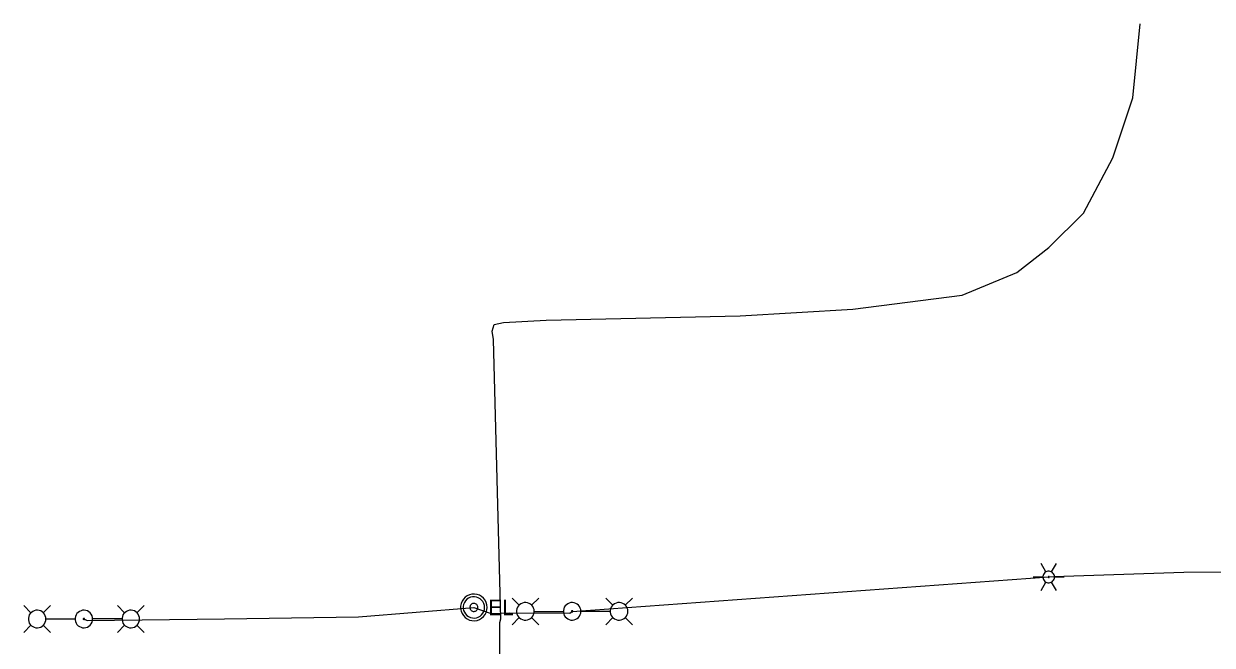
# Model space of a CAD drawing. Extents: x 596028 to 606371, y 330010 to 403088.
# Drawn here: x 601999.3 to 602293.3, y 402241 to 402394.7 of the extents above; entities that cross this region are included whole.
import ezdxf

# ---------------------------------------------------------------- set-up
doc = ezdxf.new("R2010")
doc.units = 0
for name, color, linetype in [('E_LTG', 7, 'Continuous'), ('E_UTL_E', 7, 'Continuous'), ('E_UTL_E_UG', 7, 'Continuous')]:
    doc.layers.add(name, color=color, linetype=linetype)

msp = doc.modelspace()

# ---------------------------------------------------------------- linework, layer by layer
at = {"layer": 'E_LTG'}
for points in [[(602252.11, 402259.11), (602250.92, 402261.17)], [(602254.25, 402257.87), (602254.23, 402258.14), (602254.15, 402258.4), (602254.03, 402258.64), (602253.86, 402258.85), (602253.65, 402259.03), (602253.42, 402259.17), (602253.16, 402259.26), (602252.89, 402259.3), (602252.62, 402259.28), (602252.36, 402259.22), (602252.11, 402259.11), (602251.89, 402258.95), (602251.7, 402258.75), (602251.55, 402258.52), (602251.45, 402258.27), (602251.4, 402258), (602251.4, 402257.73), (602251.45, 402257.47), (602251.55, 402257.21), (602251.7, 402256.98), (602251.89, 402256.79), (602252.11, 402256.63), (602252.36, 402256.52), (602252.62, 402256.45), (602252.89, 402256.44), (602253.16, 402256.48), (602253.42, 402256.57), (602253.65, 402256.7), (602253.86, 402256.88), (602254.03, 402257.1), (602254.15, 402257.34), (602254.23, 402257.6), (602254.25, 402257.87)], [(602254.25, 402257.87), (602254.23, 402258.14), (602254.15, 402258.4), (602254.03, 402258.64), (602253.86, 402258.85), (602253.65, 402259.03), (602253.42, 402259.17), (602253.16, 402259.26), (602252.89, 402259.3), (602252.62, 402259.28), (602252.36, 402259.22), (602252.11, 402259.11), (602251.89, 402258.95), (602251.7, 402258.75), (602251.55, 402258.52), (602251.45, 402258.27), (602251.4, 402258), (602251.4, 402257.73), (602251.45, 402257.47), (602251.55, 402257.21), (602251.7, 402256.98), (602251.89, 402256.79), (602252.11, 402256.63), (602252.36, 402256.52), (602252.62, 402256.45), (602252.89, 402256.44), (602253.16, 402256.48), (602253.42, 402256.57), (602253.65, 402256.7), (602253.86, 402256.88), (602254.03, 402257.1), (602254.15, 402257.34), (602254.23, 402257.6), (602254.25, 402257.87)], [(602254.25, 402257.87), (602254.23, 402258.14), (602254.15, 402258.4), (602254.03, 402258.64), (602253.86, 402258.85), (602253.65, 402259.03), (602253.42, 402259.17), (602253.16, 402259.26), (602252.89, 402259.3), (602252.62, 402259.28), (602252.36, 402259.22), (602252.11, 402259.11), (602251.89, 402258.95), (602251.7, 402258.75), (602251.55, 402258.52), (602251.45, 402258.27), (602251.4, 402258), (602251.4, 402257.73), (602251.45, 402257.47), (602251.55, 402257.21), (602251.7, 402256.98), (602251.89, 402256.79), (602252.11, 402256.63), (602252.36, 402256.52), (602252.62, 402256.45), (602252.89, 402256.44), (602253.16, 402256.48), (602253.42, 402256.57), (602253.65, 402256.7), (602253.86, 402256.88), (602254.03, 402257.1), (602254.15, 402257.34), (602254.23, 402257.6), (602254.25, 402257.87)], [(602253.54, 402259.11), (602254.73, 402261.17)], [(602249.01, 402257.87), (602251.39, 402257.87)], [(602250.92, 402254.57), (602252.11, 402256.63)], [(602252.94, 402257.87), (602252.94, 402257.89), (602252.93, 402257.91), (602252.92, 402257.93), (602252.91, 402257.95), (602252.89, 402257.97), (602252.87, 402257.98), (602252.85, 402257.98), (602252.83, 402257.99), (602252.81, 402257.99), (602252.78, 402257.98), (602252.76, 402257.97), (602252.75, 402257.96), (602252.73, 402257.94), (602252.72, 402257.92), (602252.71, 402257.9), (602252.7, 402257.88), (602252.7, 402257.86), (602252.71, 402257.83), (602252.72, 402257.81), (602252.73, 402257.79), (602252.75, 402257.78), (602252.76, 402257.77), (602252.78, 402257.76), (602252.81, 402257.75), (602252.83, 402257.75), (602252.85, 402257.75), (602252.87, 402257.76), (602252.89, 402257.77), (602252.91, 402257.79), (602252.92, 402257.8), (602252.93, 402257.82), (602252.94, 402257.85), (602252.94, 402257.87)], [(602254.73, 402254.57), (602253.54, 402256.63)], [(602254.25, 402257.87), (602256.63, 402257.87)], [(602001.11, 402249), (601999.33, 402250.78)], [(602004.16, 402249), (602005.93, 402250.78)], [(602024.28, 402249), (602022.5, 402250.78)], [(602027.33, 402249), (602029.1, 402250.78)], [(602121.86, 402250.9), (602120.08, 402252.67)], [(602125.56, 402249.37), (602125.52, 402249.79), (602125.4, 402250.18), (602125.21, 402250.55), (602124.96, 402250.88), (602124.65, 402251.15), (602124.29, 402251.35), (602123.9, 402251.49), (602123.49, 402251.55), (602123.07, 402251.53), (602122.67, 402251.43), (602122.3, 402251.26), (602121.96, 402251.02), (602121.67, 402250.72), (602121.45, 402250.37), (602121.3, 402249.99), (602121.22, 402249.58), (602121.22, 402249.17), (602121.3, 402248.76), (602121.45, 402248.38), (602121.67, 402248.03), (602121.96, 402247.73), (602122.3, 402247.49), (602122.67, 402247.32), (602123.07, 402247.22), (602123.49, 402247.2), (602123.9, 402247.26), (602124.29, 402247.4), (602124.65, 402247.6), (602124.96, 402247.87), (602125.21, 402248.2), (602125.4, 402248.57), (602125.52, 402248.96), (602125.56, 402249.37)], [(602124.91, 402250.9), (602126.68, 402252.67)], [(602137.13, 402249.37), (602137.09, 402249.79), (602136.97, 402250.18), (602136.78, 402250.55), (602136.52, 402250.88), (602136.21, 402251.15), (602135.85, 402251.35), (602135.46, 402251.49), (602135.05, 402251.55), (602134.64, 402251.53), (602134.24, 402251.43), (602133.86, 402251.26), (602133.53, 402251.02), (602133.24, 402250.72), (602133.02, 402250.37), (602132.86, 402249.99), (602132.78, 402249.58), (602132.78, 402249.17), (602132.86, 402248.76), (602133.02, 402248.38), (602133.24, 402248.03), (602133.53, 402247.73), (602133.86, 402247.49), (602134.24, 402247.32), (602134.64, 402247.22), (602135.05, 402247.2), (602135.46, 402247.26), (602135.85, 402247.4), (602136.21, 402247.6), (602136.52, 402247.87), (602136.78, 402248.2), (602136.97, 402248.57), (602137.09, 402248.96), (602137.13, 402249.37)], [(602145.03, 402250.9), (602143.25, 402252.67)], [(602148.73, 402249.37), (602148.69, 402249.79), (602148.57, 402250.18), (602148.38, 402250.55), (602148.13, 402250.88), (602147.81, 402251.15), (602147.46, 402251.35), (602147.07, 402251.49), (602146.66, 402251.55), (602146.24, 402251.53), (602145.84, 402251.43), (602145.46, 402251.26), (602145.13, 402251.02), (602144.84, 402250.72), (602144.62, 402250.37), (602144.47, 402249.99), (602144.39, 402249.58), (602144.39, 402249.17), (602144.47, 402248.76), (602144.62, 402248.38), (602144.84, 402248.03), (602145.13, 402247.73), (602145.46, 402247.49), (602145.84, 402247.32), (602146.24, 402247.22), (602146.66, 402247.2), (602147.07, 402247.26), (602147.46, 402247.4), (602147.81, 402247.6), (602148.13, 402247.87), (602148.38, 402248.2), (602148.57, 402248.57), (602148.69, 402248.96), (602148.73, 402249.37)], [(602148.08, 402250.9), (602149.85, 402252.67)], [(602004.81, 402247.48), (602004.77, 402247.89), (602004.65, 402248.29), (602004.46, 402248.65), (602004.21, 402248.98), (602003.9, 402249.25), (602003.54, 402249.46), (602003.15, 402249.59), (602002.74, 402249.65), (602002.32, 402249.63), (602001.92, 402249.53), (602001.55, 402249.36), (602001.21, 402249.12), (602000.92, 402248.82), (602000.7, 402248.47), (602000.55, 402248.09), (602000.47, 402247.68), (602000.47, 402247.27), (602000.55, 402246.86), (602000.7, 402246.48), (602000.92, 402246.13), (602001.21, 402245.83), (602001.55, 402245.59), (602001.92, 402245.42), (602002.32, 402245.32), (602002.74, 402245.3), (602003.15, 402245.36), (602003.54, 402245.5), (602003.9, 402245.71), (602004.21, 402245.98), (602004.46, 402246.3), (602004.65, 402246.67), (602004.77, 402247.07), (602004.81, 402247.48)], [(602004.85, 402247.48), (602012.02, 402247.48)], [(602016.37, 402247.48), (602016.34, 402247.89), (602016.22, 402248.29), (602016.03, 402248.65), (602015.77, 402248.98), (602015.46, 402249.25), (602015.1, 402249.46), (602014.71, 402249.59), (602014.3, 402249.65), (602013.89, 402249.63), (602013.49, 402249.53), (602013.11, 402249.36), (602012.77, 402249.12), (602012.49, 402248.82), (602012.27, 402248.47), (602012.11, 402248.09), (602012.03, 402247.68), (602012.03, 402247.27), (602012.11, 402246.86), (602012.27, 402246.48), (602012.49, 402246.13), (602012.77, 402245.83), (602013.11, 402245.59), (602013.49, 402245.42), (602013.89, 402245.32), (602014.3, 402245.3), (602014.71, 402245.36), (602015.1, 402245.5), (602015.46, 402245.7), (602015.77, 402245.98), (602016.03, 402246.3), (602016.22, 402246.67), (602016.34, 402247.07), (602016.37, 402247.48)], [(602014.37, 402247.48), (602014.36, 402247.51), (602014.35, 402247.54), (602014.34, 402247.57), (602014.32, 402247.59), (602014.3, 402247.61), (602014.27, 402247.63), (602014.24, 402247.64), (602014.21, 402247.64), (602014.18, 402247.64), (602014.14, 402247.63), (602014.12, 402247.62), (602014.09, 402247.6), (602014.07, 402247.58), (602014.05, 402247.55), (602014.04, 402247.52), (602014.03, 402247.49), (602014.03, 402247.46), (602014.04, 402247.43), (602014.05, 402247.4), (602014.07, 402247.37), (602014.09, 402247.35), (602014.12, 402247.33), (602014.14, 402247.32), (602014.18, 402247.31), (602014.21, 402247.31), (602014.24, 402247.32), (602014.27, 402247.33), (602014.3, 402247.34), (602014.32, 402247.36), (602014.34, 402247.39), (602014.35, 402247.41), (602014.36, 402247.45), (602014.37, 402247.48)], [(602023.59, 402247.48), (602016.41, 402247.48)], [(602027.98, 402247.48), (602027.94, 402247.89), (602027.82, 402248.29), (602027.63, 402248.65), (602027.38, 402248.98), (602027.06, 402249.25), (602026.71, 402249.46), (602026.32, 402249.59), (602025.91, 402249.65), (602025.49, 402249.63), (602025.09, 402249.53), (602024.71, 402249.36), (602024.38, 402249.12), (602024.09, 402248.82), (602023.87, 402248.47), (602023.71, 402248.09), (602023.64, 402247.68), (602023.64, 402247.27), (602023.71, 402246.86), (602023.87, 402246.48), (602024.09, 402246.13), (602024.38, 402245.83), (602024.71, 402245.59), (602025.09, 402245.42), (602025.49, 402245.32), (602025.91, 402245.3), (602026.32, 402245.36), (602026.71, 402245.5), (602027.06, 402245.7), (602027.38, 402245.98), (602027.63, 402246.3), (602027.82, 402246.67), (602027.94, 402247.07), (602027.98, 402247.48)], [(602121.86, 402247.85), (602120.08, 402246.07)], [(602124.91, 402247.85), (602126.68, 402246.07)], [(602125.6, 402249.37), (602132.77, 402249.37)], [(602135.12, 402249.37), (602135.11, 402249.41), (602135.1, 402249.44), (602135.09, 402249.46), (602135.07, 402249.49), (602135.05, 402249.51), (602135.02, 402249.53), (602134.99, 402249.54), (602134.96, 402249.54), (602134.93, 402249.54), (602134.9, 402249.53), (602134.87, 402249.52), (602134.84, 402249.5), (602134.82, 402249.48), (602134.8, 402249.45), (602134.79, 402249.42), (602134.78, 402249.39), (602134.78, 402249.36), (602134.79, 402249.33), (602134.8, 402249.3), (602134.82, 402249.27), (602134.84, 402249.25), (602134.87, 402249.23), (602134.9, 402249.22), (602134.93, 402249.21), (602134.96, 402249.21), (602134.99, 402249.21), (602135.02, 402249.22), (602135.05, 402249.24), (602135.07, 402249.26), (602135.09, 402249.28), (602135.1, 402249.31), (602135.11, 402249.34), (602135.12, 402249.37)], [(602144.34, 402249.37), (602137.16, 402249.37)], [(602145.03, 402247.85), (602143.25, 402246.07)], [(602148.08, 402247.85), (602149.85, 402246.07)], [(602001.11, 402245.95), (601999.33, 402244.18)], [(602004.16, 402245.95), (602005.93, 402244.18)], [(602024.28, 402245.96), (602022.5, 402244.18)], [(602027.33, 402245.96), (602029.1, 402244.18)]]:
    msp.add_lwpolyline(points, dxfattribs=at)
at = {"layer": 'E_UTL_E'}
for points in [[(602113.95, 402250.35), (602113.89, 402250.98), (602113.72, 402251.58), (602113.43, 402252.13), (602113.04, 402252.63), (602112.57, 402253.04), (602112.02, 402253.35), (602111.43, 402253.56), (602110.81, 402253.65), (602110.18, 402253.62), (602109.57, 402253.47), (602109, 402253.21), (602108.49, 402252.84), (602108.06, 402252.39), (602107.72, 402251.86), (602107.49, 402251.28), (602107.37, 402250.66), (602107.37, 402250.04), (602107.49, 402249.42), (602107.72, 402248.84), (602108.06, 402248.31), (602108.49, 402247.86), (602109, 402247.49), (602109.57, 402247.23), (602110.18, 402247.08), (602110.81, 402247.05), (602111.43, 402247.14), (602112.02, 402247.35), (602112.57, 402247.66), (602113.04, 402248.07), (602113.43, 402248.57), (602113.72, 402249.12), (602113.89, 402249.73), (602113.95, 402250.35)], [(602113.95, 402250.35), (602113.89, 402250.98), (602113.72, 402251.58), (602113.43, 402252.13), (602113.04, 402252.63), (602112.57, 402253.04), (602112.02, 402253.35), (602111.43, 402253.56), (602110.81, 402253.65), (602110.18, 402253.62), (602109.57, 402253.47), (602109, 402253.21), (602108.49, 402252.84), (602108.06, 402252.39), (602107.72, 402251.86), (602107.49, 402251.28), (602107.37, 402250.66), (602107.37, 402250.04), (602107.49, 402249.42), (602107.72, 402248.84), (602108.06, 402248.31), (602108.49, 402247.86), (602109, 402247.49), (602109.57, 402247.23), (602110.18, 402247.08), (602110.81, 402247.05), (602111.43, 402247.14), (602112.02, 402247.35), (602112.57, 402247.66), (602113.04, 402248.07), (602113.43, 402248.57), (602113.72, 402249.12), (602113.89, 402249.73), (602113.95, 402250.35)], [(602113.29, 402250.35), (602113.25, 402250.85), (602113.1, 402251.33), (602112.87, 402251.78), (602112.56, 402252.17), (602112.18, 402252.5), (602111.75, 402252.75), (602111.28, 402252.92), (602110.78, 402252.99), (602110.28, 402252.96), (602109.79, 402252.85), (602109.33, 402252.64), (602108.92, 402252.35), (602108.58, 402251.98), (602108.31, 402251.56), (602108.12, 402251.09), (602108.03, 402250.6), (602108.03, 402250.1), (602108.12, 402249.61), (602108.31, 402249.14), (602108.58, 402248.72), (602108.92, 402248.36), (602109.33, 402248.06), (602109.79, 402247.86), (602110.28, 402247.74), (602110.78, 402247.71), (602111.28, 402247.79), (602111.75, 402247.95), (602112.18, 402248.2), (602112.56, 402248.53), (602112.87, 402248.92), (602113.1, 402249.37), (602113.25, 402249.85), (602113.29, 402250.35)], [(602113.29, 402250.35), (602113.25, 402250.85), (602113.1, 402251.33), (602112.87, 402251.78), (602112.56, 402252.17), (602112.18, 402252.5), (602111.75, 402252.75), (602111.28, 402252.92), (602110.78, 402252.99), (602110.28, 402252.96), (602109.79, 402252.85), (602109.33, 402252.64), (602108.92, 402252.35), (602108.58, 402251.98), (602108.31, 402251.56), (602108.12, 402251.09), (602108.03, 402250.6), (602108.03, 402250.1), (602108.12, 402249.61), (602108.31, 402249.14), (602108.58, 402248.72), (602108.92, 402248.36), (602109.33, 402248.06), (602109.79, 402247.86), (602110.28, 402247.74), (602110.78, 402247.71), (602111.28, 402247.79), (602111.75, 402247.95), (602112.18, 402248.2), (602112.56, 402248.53), (602112.87, 402248.92), (602113.1, 402249.37), (602113.25, 402249.85), (602113.29, 402250.35)], [(602111.64, 402250.35), (602111.63, 402250.54), (602111.57, 402250.72), (602111.49, 402250.89), (602111.37, 402251.03), (602111.23, 402251.16), (602111.06, 402251.25), (602110.89, 402251.31), (602110.7, 402251.34), (602110.51, 402251.33), (602110.33, 402251.29), (602110.16, 402251.21), (602110.01, 402251.1), (602109.88, 402250.96), (602109.77, 402250.8), (602109.7, 402250.63), (602109.67, 402250.44), (602109.67, 402250.26), (602109.7, 402250.07), (602109.77, 402249.9), (602109.88, 402249.74), (602110.01, 402249.6), (602110.16, 402249.49), (602110.33, 402249.42), (602110.51, 402249.37), (602110.7, 402249.36), (602110.89, 402249.39), (602111.06, 402249.45), (602111.23, 402249.54), (602111.37, 402249.67), (602111.49, 402249.82), (602111.57, 402249.98), (602111.63, 402250.16), (602111.64, 402250.35)], [(602111.64, 402250.35), (602111.63, 402250.54), (602111.57, 402250.72), (602111.49, 402250.89), (602111.37, 402251.03), (602111.23, 402251.16), (602111.06, 402251.25), (602110.89, 402251.31), (602110.7, 402251.34), (602110.51, 402251.33), (602110.33, 402251.29), (602110.16, 402251.21), (602110.01, 402251.1), (602109.88, 402250.96), (602109.77, 402250.8), (602109.7, 402250.63), (602109.67, 402250.44), (602109.67, 402250.26), (602109.7, 402250.07), (602109.77, 402249.9), (602109.88, 402249.74), (602110.01, 402249.6), (602110.16, 402249.49), (602110.33, 402249.42), (602110.51, 402249.37), (602110.7, 402249.36), (602110.89, 402249.39), (602111.06, 402249.45), (602111.23, 402249.54), (602111.37, 402249.67), (602111.49, 402249.82), (602111.57, 402249.98), (602111.63, 402250.16), (602111.64, 402250.35)]]:
    msp.add_lwpolyline(points, dxfattribs=at)
at = {"layer": 'E_UTL_E_UG'}
for points in [[(602132.25, 402178.08), (602130.81, 402183.01), (602129.33, 402184.52), (602127.09, 402184.94), (602119.75, 402185.5), (602118.18, 402186.07), (602117.62, 402187.59), (602116.91, 402200.58), (602117.04, 402246.62), (602117.28, 402247.52), (602115.53, 402316.59), (602115.19, 402318.66), (602115.68, 402320.32), (602117.96, 402320.85), (602128.5, 402321.44), (602176.47, 402322.46), (602204.38, 402324.13), (602231.43, 402327.57), (602244.94, 402333.23), (602252.81, 402339.38), (602261.38, 402347.9), (602268.71, 402361.57), (602273.59, 402376.38), (602275.45, 402394.72)], [(602134.95, 402249.37), (602252.82, 402257.87), (602254.04, 402258.01), (602286.24, 402259.1), (602318.76, 402259.22), (602369.26, 402261.07), (602377.65, 402264.79), (602385.23, 402261.72), (602394.83, 402260.37), (602420.35, 402260), (602489.25, 402261.79), (602494.98, 402267.84), (602502.85, 402262.6), (602527.6, 402260.97), (602588.25, 402262.18), (602611.35, 402263.05), (602617.04, 402269.23), (602617.15, 402270.14), (602625.35, 402262.98), (602648.13, 402262.56), (602675.07, 402262.08)], [(602014.2, 402247.48), (602015.04, 402247.1), (602048.96, 402247.49), (602082.1, 402247.99), (602110.65, 402250.35), (602114.94, 402248.83), (602119.34, 402248.98), (602134.42, 402248.94), (602134.95, 402249.37)]]:
    msp.add_lwpolyline(points, dxfattribs=at)

# ---------------------------------------------------------------- texts
at = {"layer": 'E_UTL_E'}
msp.add_text('EL', height=3.849, dxfattribs=at).set_placement((602114.22, 402248.41))
msp.add_text('EL', height=3.849, dxfattribs=at).set_placement((602114.22, 402248.41))

doc.saveas('drawing.dxf')
